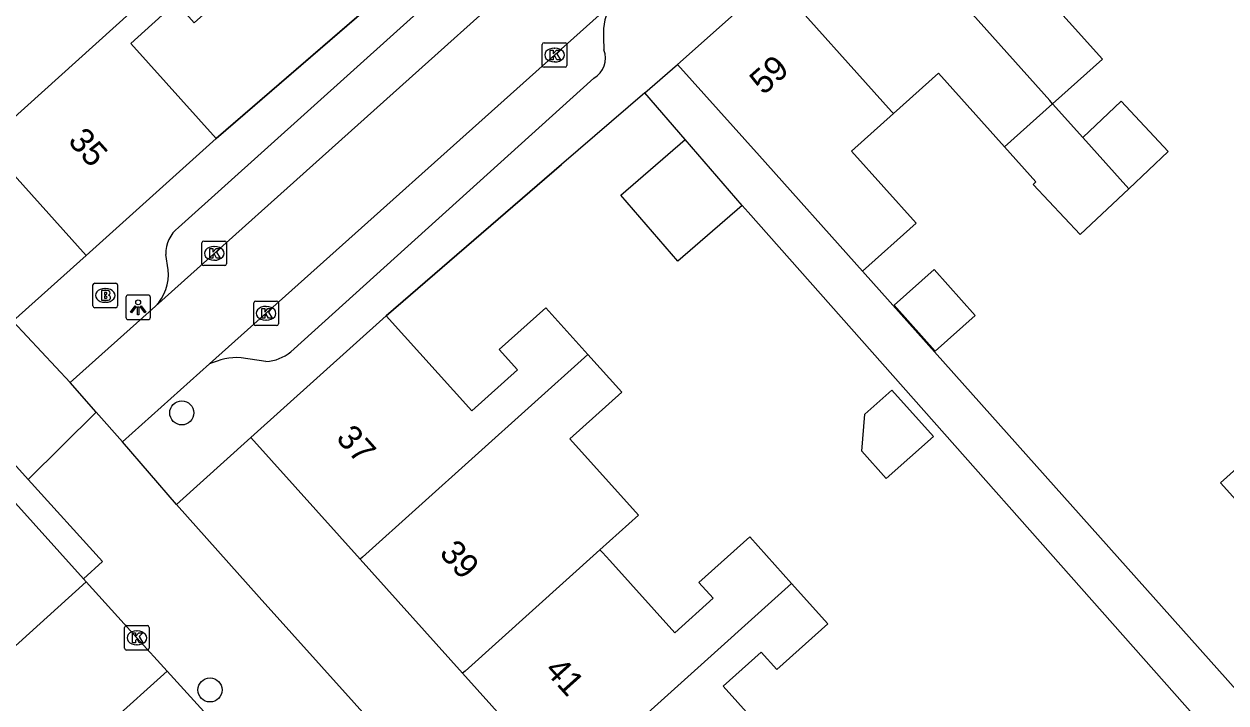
# Model space of a CAD drawing. Extents: x 158352 to 159489, y 383828 to 384597.
# Drawn here: x 159096.19 to 159145.13, y 384188.86 to 384216.51 of the extents above; entities that cross this region are included whole.
import ezdxf

# ---------------------------------------------------------------- set-up
doc = ezdxf.new("R2010")
doc.units = 0
for name, color, linetype in [('IMGEO_Boom', 7, 'Continuous'), ('IMGEO_Brandkraan', 7, 'Continuous'), ('IMGEO_Kolk', 7, 'Continuous'), ('IMGEO_Lichtpunt', 7, 'Continuous'), ('IMGEO_Muur', 7, 'Continuous'), ('IMGEO_Pand', 7, 'Continuous'), ('IMGEO_Pand_nummerreeks', 7, 'Continuous'), ('IMGEO_Rijbaan_lokaal_open', 7, 'Continuous'), ('IMGEO_Voetpad_open', 7, 'Continuous')]:
    doc.layers.add(name, color=color, linetype=linetype)

msp = doc.modelspace()

# ---------------------------------------------------------------- linework, layer by layer
at = {"layer": 'IMGEO_Boom'}
for centre in [(159102.612, 384200.67), (159103.762, 384189.386)]:
    msp.add_circle(centre, 0.489, dxfattribs=at)
at = {"layer": 'IMGEO_Brandkraan'}
for p, q in [((159098.997, 384205.029), (159098.997, 384205.881)), ((159099.072, 384205.955), (159099.924, 384205.955)), ((159099.485, 384205.735), (159099.51, 384205.735)), ((159099.998, 384205.881), (159099.998, 384205.029)), ((159099.508, 384205.175), (159099.483, 384205.175)), ((159099.924, 384204.955), (159099.072, 384204.955))]:
    msp.add_line(p, q, dxfattribs=at)
for points in [[(159098.997, 384205.029), (159098.997, 384205.881)], [(159099.072, 384205.955), (159099.924, 384205.955)], [(159099.345, 384205.655), (159099.345, 384205.255), (159099.558, 384205.255)], [(159099.576, 384205.655), (159099.345, 384205.655)], [(159099.998, 384205.881), (159099.998, 384205.029)], [(159099.524, 384205.574), (159099.47, 384205.574), (159099.47, 384205.498)], [(159099.47, 384205.498), (159099.523, 384205.498)], [(159099.532, 384205.422), (159099.47, 384205.422), (159099.47, 384205.341)], [(159099.47, 384205.341), (159099.532, 384205.341)], [(159099.924, 384204.955), (159099.072, 384204.955)]]:
    msp.add_lwpolyline(points, dxfattribs=at)
for centre, radius, start, end in [((159099.074, 384205.879), 0.0765, 91.552, 178.448), ((159099.074, 384205.879), 0.0765, 91.552, 178.448), ((159099.58, 384205.51), 0.145, 59.4692, 91.5367), ((159099.605, 384205.557), 0.0922, 285.5137, 58.1501), ((159099.922, 384205.879), 0.0765, 1.552, 88.448), ((159099.922, 384205.879), 0.0765, 1.552, 88.448), ((159099.525, 384205.536), 0.0379, 267.8285, 90.9355), ((159099.533, 384205.381), 0.0404, 269.8759, 90.5077), ((159099.564, 384205.506), 0.251, 268.6676, 293.5347), ((159099.61, 384205.365), 0.105, 301.3115, 78.989), ((159099.074, 384205.031), 0.0765, 181.552, 268.448), ((159099.074, 384205.031), 0.0765, 181.552, 268.448), ((159099.922, 384205.031), 0.0765, 271.552, 358.448), ((159099.922, 384205.031), 0.0765, 271.552, 358.448)]:
    msp.add_arc(centre, radius, start, end, dxfattribs=at)
for centre, major_axis, ratio, start_param, end_param in [((159099.484, 384205.455), (-0.387, 0.002), 0.722429, 4.712389, 7.853982), ((159099.509, 384205.455), (-0.39, 0.002), 0.717154, 1.570796, 4.712389)]:
    msp.add_ellipse(centre, major_axis=major_axis, ratio=ratio, start_param=start_param, end_param=end_param, dxfattribs=at)
at = {"layer": 'IMGEO_Kolk'}
for p, q in [((159117.289, 384214.819), (159117.289, 384215.671)), ((159117.364, 384215.745), (159118.216, 384215.745)), ((159117.777, 384215.525), (159117.802, 384215.525)), ((159118.29, 384215.671), (159118.29, 384214.819)), ((159117.8, 384214.965), (159117.775, 384214.965)), ((159118.216, 384214.745), (159117.364, 384214.745)), ((159103.434, 384206.742), (159103.434, 384207.594)), ((159103.509, 384207.668), (159104.361, 384207.668)), ((159104.435, 384207.594), (159104.435, 384206.742)), ((159103.922, 384207.448), (159103.947, 384207.448)), ((159104.361, 384206.668), (159103.509, 384206.668)), ((159103.945, 384206.888), (159103.92, 384206.888)), ((159105.546, 384204.301), (159105.546, 384205.153)), ((159105.621, 384205.227), (159106.473, 384205.227)), ((159106.547, 384205.153), (159106.547, 384204.301)), ((159106.034, 384205.007), (159106.059, 384205.007)), ((159106.473, 384204.227), (159105.621, 384204.227)), ((159106.057, 384204.447), (159106.032, 384204.447)), ((159100.284, 384191.082), (159100.284, 384191.934)), ((159100.359, 384192.008), (159101.211, 384192.008)), ((159101.285, 384191.934), (159101.285, 384191.082)), ((159100.772, 384191.788), (159100.797, 384191.788)), ((159101.211, 384191.008), (159100.359, 384191.008)), ((159100.795, 384191.228), (159100.77, 384191.228))]:
    msp.add_line(p, q, dxfattribs=at)
for points in [[(159117.289, 384214.819), (159117.289, 384215.671)], [(159117.364, 384215.745), (159118.216, 384215.745)], [(159117.61, 384215.445), (159117.733, 384215.445), (159117.733, 384215.294), (159117.863, 384215.445), (159118.027, 384215.445), (159117.881, 384215.294), (159118.034, 384215.045), (159117.882, 384215.045), (159117.797, 384215.209), (159117.733, 384215.142), (159117.733, 384215.045), (159117.61, 384215.045), (159117.61, 384215.445)], [(159118.29, 384215.671), (159118.29, 384214.819)], [(159118.216, 384214.745), (159117.364, 384214.745)], [(159103.434, 384206.742), (159103.434, 384207.594)], [(159103.509, 384207.668), (159104.361, 384207.668)], [(159104.435, 384207.594), (159104.435, 384206.742)], [(159103.755, 384207.368), (159103.878, 384207.368), (159103.878, 384207.217), (159104.008, 384207.368), (159104.172, 384207.368), (159104.026, 384207.217), (159104.179, 384206.968), (159104.027, 384206.968), (159103.942, 384207.132), (159103.878, 384207.065), (159103.878, 384206.968), (159103.755, 384206.968), (159103.755, 384207.368)], [(159104.361, 384206.668), (159103.509, 384206.668)], [(159105.546, 384204.301), (159105.546, 384205.153)], [(159105.621, 384205.227), (159106.473, 384205.227)], [(159106.547, 384205.153), (159106.547, 384204.301)], [(159105.867, 384204.927), (159105.99, 384204.927), (159105.99, 384204.776), (159106.12, 384204.927), (159106.284, 384204.927), (159106.138, 384204.776), (159106.291, 384204.527), (159106.139, 384204.527), (159106.054, 384204.691), (159105.99, 384204.624), (159105.99, 384204.527), (159105.867, 384204.527), (159105.867, 384204.927)], [(159106.473, 384204.227), (159105.621, 384204.227)], [(159100.284, 384191.082), (159100.284, 384191.934)], [(159100.359, 384192.008), (159101.211, 384192.008)], [(159101.285, 384191.934), (159101.285, 384191.082)], [(159100.605, 384191.708), (159100.728, 384191.708), (159100.728, 384191.557), (159100.858, 384191.708), (159101.022, 384191.708), (159100.876, 384191.557), (159101.029, 384191.308), (159100.877, 384191.308), (159100.792, 384191.472), (159100.728, 384191.405), (159100.728, 384191.308), (159100.605, 384191.308), (159100.605, 384191.708)], [(159101.211, 384191.008), (159100.359, 384191.008)]]:
    msp.add_lwpolyline(points, dxfattribs=at)
for centre, start, end in [((159117.366, 384215.669), 91.552, 178.448), ((159117.366, 384215.669), 91.552, 178.448), ((159118.214, 384215.669), 1.552, 88.448), ((159118.214, 384215.669), 1.552, 88.448), ((159117.366, 384214.821), 181.552, 268.448), ((159117.366, 384214.821), 181.552, 268.448), ((159118.214, 384214.821), 271.552, 358.448), ((159118.214, 384214.821), 271.552, 358.448), ((159103.511, 384207.592), 91.552, 178.448), ((159103.511, 384207.592), 91.552, 178.448), ((159104.359, 384207.592), 1.552, 88.448), ((159104.359, 384207.592), 1.552, 88.448), ((159103.511, 384206.744), 181.552, 268.448), ((159103.511, 384206.744), 181.552, 268.448), ((159104.359, 384206.744), 271.552, 358.448), ((159104.359, 384206.744), 271.552, 358.448), ((159105.623, 384205.151), 91.552, 178.448), ((159105.623, 384205.151), 91.552, 178.448), ((159106.471, 384205.151), 1.552, 88.448), ((159106.471, 384205.151), 1.552, 88.448), ((159105.623, 384204.303), 181.552, 268.448), ((159105.623, 384204.303), 181.552, 268.448), ((159106.471, 384204.303), 271.552, 358.448), ((159106.471, 384204.303), 271.552, 358.448), ((159100.361, 384191.932), 91.552, 178.448), ((159100.361, 384191.932), 91.552, 178.448), ((159101.209, 384191.932), 1.552, 88.448), ((159101.209, 384191.932), 1.552, 88.448), ((159100.361, 384191.084), 181.552, 268.448), ((159100.361, 384191.084), 181.552, 268.448), ((159101.209, 384191.084), 271.552, 358.448), ((159101.209, 384191.084), 271.552, 358.448)]:
    msp.add_arc(centre, 0.0765, start, end, dxfattribs=at)
for centre, major_axis, ratio, start_param, end_param in [((159117.776, 384215.245), (-0.387, 0.002), 0.722429, 4.712389, 7.853982), ((159117.801, 384215.245), (-0.39, 0.002), 0.717154, 1.570796, 4.712389), ((159103.921, 384207.168), (-0.387, 0.002), 0.722429, 4.712389, 7.853982), ((159103.946, 384207.168), (-0.39, 0.002), 0.717154, 1.570796, 4.712389), ((159106.033, 384204.727), (-0.387, 0.002), 0.722429, 4.712389, 7.853982), ((159106.058, 384204.727), (-0.39, 0.002), 0.717154, 1.570796, 4.712389), ((159100.771, 384191.508), (-0.387, 0.002), 0.722429, 4.712389, 7.853982), ((159100.796, 384191.508), (-0.39, 0.002), 0.717154, 1.570796, 4.712389)]:
    msp.add_ellipse(centre, major_axis=major_axis, ratio=ratio, start_param=start_param, end_param=end_param, dxfattribs=at)
at = {"layer": 'IMGEO_Lichtpunt'}
for p, q in [((159100.337, 384205.373), (159100.337, 384204.566)), ((159100.337, 384205.373), (159100.337, 384204.566)), ((159101.239, 384205.468), (159100.431, 384205.468)), ((159101.239, 384205.468), (159100.431, 384205.468)), ((159101.333, 384204.566), (159101.333, 384205.373)), ((159101.333, 384204.566), (159101.333, 384205.373)), ((159100.431, 384204.472), (159101.239, 384204.472)), ((159100.431, 384204.472), (159101.239, 384204.472))]:
    msp.add_line(p, q, dxfattribs=at)
for points in [[(159100.711, 384205.037), (159100.75, 384205.009), (159100.562, 384204.747), (159100.524, 384204.774), (159100.711, 384205.037)], [(159100.813, 384204.989), (159100.86, 384204.989), (159100.86, 384204.667), (159100.813, 384204.667), (159100.813, 384204.989)], [(159100.923, 384205.009), (159100.961, 384205.036), (159101.148, 384204.774), (159101.109, 384204.746), (159100.923, 384205.009)]]:
    msp.add_lwpolyline(points, dxfattribs=at)
msp.add_circle((159100.836, 384205.171), 0.0994, dxfattribs=at)
for centre, start, end in [((159100.431, 384205.373), 90, 180), ((159100.431, 384205.373), 90, 180), ((159101.239, 384205.373), 0, 90), ((159101.239, 384205.373), 0, 90), ((159100.431, 384204.566), 180, 270), ((159100.431, 384204.566), 180, 270), ((159101.239, 384204.566), 270, 0), ((159101.239, 384204.566), 270, 360)]:
    msp.add_arc(centre, 0.0946, start, end, dxfattribs=at)
at = {"layer": 'IMGEO_Muur'}
for points in [[(159104.017, 384211.845), (159110.913, 384217.799)], [(159110.938, 384204.622), (159118.075, 384210.781)]]:
    msp.add_lwpolyline(points, dxfattribs=at)
at = {"layer": 'IMGEO_Pand'}
for points in [[(159138.069, 384213.264), (159137.95, 384213.398), (159130.493, 384221.738)], [(159103.636, 384219.793), (159103.406, 384219.585), (159094.809, 384211.839), (159094.607, 384211.657)], [(159139.162, 384219.693), (159137.389, 384218.107), (159140.097, 384215.077), (159138.069, 384213.264)], [(159122.802, 384214.861), (159126.693, 384218.339)], [(159131.59, 384212.86), (159131.513, 384212.947), (159126.693, 384218.339)], [(159104.017, 384211.845), (159100.534, 384215.712), (159102.388, 384217.38), (159103.124, 384216.563), (159105.013, 384218.262)], [(159122.802, 384214.861), (159126.135, 384211.134), (159130.323, 384206.449)], [(159136.105, 384211.508), (159133.428, 384214.503), (159131.59, 384212.86)], [(159136.105, 384211.508), (159138.069, 384213.264)], [(159138.069, 384213.264), (159139.301, 384211.888)], [(159139.301, 384211.888), (159140.856, 384213.361), (159142.771, 384211.319), (159141.167, 384209.8)], [(159131.59, 384212.86), (159129.883, 384211.334), (159132.506, 384208.401), (159130.323, 384206.449)], [(159098.725, 384207.078), (159094.607, 384211.657)], [(159104.017, 384211.845), (159098.725, 384207.078)], [(159125.43, 384209.115), (159122.805, 384206.85), (159120.484, 384209.539), (159123.109, 384211.804)], [(159125.43, 384209.115), (159123.109, 384211.804)], [(159141.167, 384209.8), (159139.194, 384207.933), (159137.28, 384209.975), (159137.386, 384210.075), (159136.105, 384211.508)], [(159139.301, 384211.888), (159141.167, 384209.8)], [(159133.287, 384203.184), (159131.611, 384205.059), (159133.24, 384206.515), (159134.916, 384204.641), (159133.287, 384203.184)], [(159110.938, 384204.622), (159114.417, 384200.757), (159116.276, 384202.43), (159115.541, 384203.248), (159117.429, 384204.948), (159119.139, 384203.049)], [(159105.427, 384199.662), (159110.938, 384204.622)], [(159119.139, 384203.049), (159109.967, 384194.794), (159109.874, 384194.71)], [(159119.139, 384203.049), (159120.523, 384201.511), (159118.413, 384199.611), (159121.206, 384196.509), (159119.629, 384195.09)], [(159130.426, 384200.615), (159131.526, 384201.598), (159133.214, 384199.71), (159131.297, 384197.997), (159130.303, 384199.109), (159130.426, 384200.615)], [(159149.244, 384193), (159144.907, 384197.819), (159148.034, 384200.633), (159152.37, 384195.813), (159149.244, 384193)], [(159109.874, 384194.71), (159105.427, 384199.662)], [(159119.629, 384195.09), (159119.742, 384194.982), (159120.038, 384194.654), (159122.683, 384191.714), (159124.243, 384193.119), (159123.666, 384193.761), (159125.734, 384195.622), (159127.443, 384193.723)], [(159119.629, 384195.09), (159114.144, 384190.153), (159114.046, 384190.065)], [(159114.046, 384190.065), (159109.874, 384194.71)], [(159118.218, 384185.42), (159118.32, 384185.512), (159127.443, 384193.723)], [(159127.443, 384193.723), (159128.919, 384192.083), (159126.841, 384190.213), (159126.199, 384190.926), (159124.654, 384189.536), (159127.997, 384185.821)], [(159118.218, 384185.42), (159114.046, 384190.065)]]:
    msp.add_lwpolyline(points, dxfattribs=at)
at = {"layer": 'IMGEO_Rijbaan_lokaal_open'}
for points in [[(159101.537, 384205.017), (159118.024, 384219.8)], [(159120.117, 384217.33), (159103.74, 384202.663)], [(159098.065, 384201.903), (159101.537, 384205.017)], [(159103.74, 384202.663), (159100.193, 384199.486)], [(159099.129, 384200.695), (159098.065, 384201.903)], [(159092.566, 384200.613), (159098.61, 384193.916)], [(159100.193, 384199.486), (159099.129, 384200.695)], [(159098.61, 384193.916), (159098.723, 384193.79)], [(159098.723, 384193.79), (159094.094, 384189.61)], [(159098.723, 384193.79), (159100.784, 384191.507), (159102.012, 384190.158)], [(159097.375, 384185.97), (159102.012, 384190.158)], [(159102.012, 384190.158), (159103.647, 384188.361)]]:
    msp.add_lwpolyline(points, dxfattribs=at)
at = {"layer": 'IMGEO_Voetpad_open'}
for points in [[(159102.482, 384208.219), (159114.867, 384219.376)], [(159110.532, 384217.47), (159104.017, 384211.845)], [(159119.788, 384215.964), (159119.8, 384215.456)], [(159121.466, 384213.708), (159122.802, 384214.861)], [(159119.391, 384214.301), (159107.057, 384203.157)], [(159121.466, 384213.708), (159118.075, 384210.781), (159110.938, 384204.622)], [(159123.109, 384211.804), (159121.466, 384213.708)], [(159136.262, 384176.635), (159146.393, 384185.443), (159125.667, 384208.84), (159125.43, 384209.115)], [(159098.725, 384207.078), (159095.741, 384204.407)], [(159102.06, 384206.493), (159101.96, 384207.128)], [(159130.323, 384206.449), (159161.539, 384171.452), (159160.139, 384170.203), (159155.852, 384174.967), (159147.464, 384184.153), (159141.204, 384178.727)], [(159098.065, 384201.903), (159095.741, 384204.407)], [(159106.041, 384202.765), (159105.025, 384202.919)], [(159092.566, 384200.613), (159093.338, 384201.31), (159096.36, 384197.962)], [(159096.36, 384197.962), (159099.129, 384200.695)], [(159102.401, 384196.937), (159100.193, 384199.486)], [(159102.401, 384196.937), (159105.427, 384199.662)], [(159096.36, 384197.962), (159099.382, 384194.613), (159098.61, 384193.916)], [(159127.643, 384168.82), (159105.763, 384193.159), (159102.401, 384196.937)]]:
    msp.add_lwpolyline(points, dxfattribs=at)
for centre, radius, start, end in [((159121.97, 384216.161), 2.191, 147.7549, 185.1616), ((159118.921, 384215.117), 0.942, 299.9276, 21.073), ((159103.266, 384207.173), 1.307, 126.8756, 181.9859), ((159100.255, 384206.302), 1.815, 314.9303, 6.0476), ((159104.915, 384200.116), 2.805, 87.7628, 114.7713), ((159105.933, 384204.558), 1.797, 273.4547, 308.7412)]:
    msp.add_arc(centre, radius, start, end, dxfattribs=at)

# ---------------------------------------------------------------- texts
at = {"layer": 'IMGEO_Pand_nummerreeks'}
for s, rotation, p in [('59', 41.7984, (159126.295, 384213.584)), ('35', 311.9632, (159097.941, 384211.718)), ('37', 311.9269, (159108.855, 384199.617)), ('39', 311.9269, (159113.063, 384194.931)), ('41', 311.9288, (159117.345, 384190.162))]:
    msp.add_text(s, height=1, rotation=rotation, dxfattribs=at).set_placement(p)

doc.saveas('drawing.dxf')
